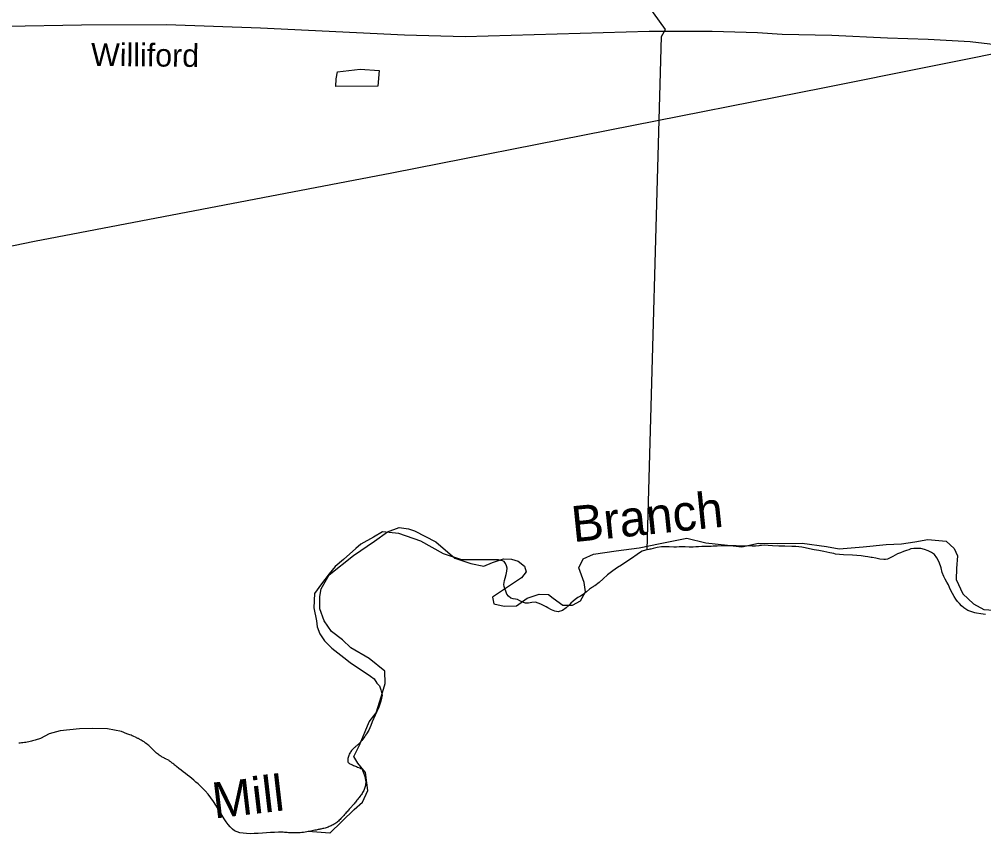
# Model space of a CAD drawing. Extents: x 2082433 to 2279600, y 546599 to 755198.
# Drawn here: x 2238084 to 2242117, y 579658 to 583063 of the extents above; entities that cross this region are included whole.
import ezdxf

# ---------------------------------------------------------------- set-up
doc = ezdxf.new("R2010")
doc.units = 0
for name, color, linetype in [('Exist Boundary Political CountyLine', 7, 'Continuous'), ('Exist Boundary Political Fire Districts', 7, 'Continuous'), ('Exist Hydrographic Creek Single Shore Label', 7, 'Continuous'), ('Exist Hydrographic Misc Water Feature', 7, 'Continuous'), ('Exist Road Secondary Type 51 Attributed', 7, 'Continuous'), ('Exist Road Secondary Type 51 Label', 7, 'Continuous'), ('Exist Utilities Electrical Transmission Line', 7, 'Continuous')]:
    doc.layers.add(name, color=color, linetype=linetype)

msp = doc.modelspace()

# ---------------------------------------------------------------- linework, layer by layer
at = {"layer": 'Exist Boundary Political CountyLine'}
for points in [[(2239382.6, 579660.4), (2239484.1, 579758.8), (2239518.5, 579789.4), (2239541.5, 579838.3), (2239532.3, 579913.2), (2239500.2, 579953), (2239483.4, 579980.5), (2239506.3, 580027.9), (2239547.6, 580125.7), (2239575.9, 580163.9), (2239598.8, 580234.2), (2239614.1, 580286.2), (2239612.5, 580338.2), (2239546.8, 580390.2), (2239470.4, 580434.5), (2239435, 580468.5), (2239389.2, 580502.9), (2239359.2, 580547.5), (2239340.4, 580598.1), (2239340.3, 580649.9), (2239346, 580681.4), (2239380.2, 580740.2), (2239481.1, 580821.2), (2239569.7, 580880.8), (2239624, 580920.6), (2239672.9, 580938.9), (2239711.1, 580932.8), (2239737.2, 580924.2), (2239826, 580878.4), (2239905.3, 580810.5), (2239972.5, 580787.6), (2240026, 580776.9), (2240062.6, 580791.6), (2240108.6, 580807.5), (2240142.2, 580805.9), (2240169.7, 580796.8), (2240197.2, 580776.9), (2240203.3, 580752.4), (2240183.5, 580728), (2240063.2, 580647.4), (2240068.8, 580619.5), (2240111.6, 580608.8), (2240162.8, 580610.3), (2240207.2, 580642.4), (2240257.9, 580659.8), (2240297.4, 580657.7), (2240315.7, 580642.4), (2240357, 580613.3), (2240396.7, 580613.3), (2240430.3, 580631.7), (2240451.7, 580669.9)], [(2240451.7, 580669.9), (2240446.4, 580708.1), (2240423.5, 580769.3), (2240441.8, 580807.5), (2240484.6, 580827.3), (2240579.4, 580841.1), (2240675.7, 580853.3), (2240764.3, 580871.7), (2240875.2, 580893.1), (2240954.7, 580874.7), (2241044.8, 580864), (2241105.5, 580857.9), (2241174.3, 580872.3), (2241252.7, 580871.7), (2241357.4, 580873.2), (2241459.9, 580859.4), (2241512.5, 580849.3), (2241612.7, 580857.9), (2241709, 580867.1), (2241772.5, 580870.1), (2241829, 580877.8), (2241882.5, 580888.5), (2241958.9, 580880.8), (2241992.6, 580850.3), (2242006.3, 580819.7), (2242003.3, 580766.2), (2242001.7, 580720.3), (2242028.8, 580660.5), (2242073.6, 580619.5), (2242116.4, 580595), (2242158.4, 580591.9)], [(2238602.8, 580043.7), (2238593.6, 580049.4), (2238590.7, 580051), (2238588.7, 580052.1), (2238586.4, 580053.2), (2238584.6, 580054.4), (2238582.3, 580055.5), (2238579.8, 580056.7), (2238577.6, 580057.9), (2238574.7, 580059.2), (2238572.3, 580060.5), (2238569.6, 580061.7), (2238563.4, 580064.5), (2238560.2, 580065.9), (2238556.7, 580067.4), (2238551.7, 580069.6), (2238546.8, 580071.4), (2238541.9, 580073.1), (2238537.6, 580074.6), (2238533.3, 580075.9), (2238511.8, 580084.6), (2238452.9, 580095.8), (2238391.8, 580098.2), (2238335.8, 580095.8), (2238255, 580088.6), (2238209.5, 580076.2), (2238173.2, 580056.3), (2238168.7, 580054.8), (2238164.2, 580053.2), (2238159.5, 580051.7), (2238150.1, 580048.9), (2238144.9, 580047.4), (2238140, 580046.1), (2238134.7, 580044.7), (2238129.3, 580043.4), (2238123.6, 580042.1), (2238117.7, 580040.9), (2238111.5, 580039.8), (2238105.3, 580038.8), (2238099, 580038), (2238093.3, 580037.4), (2238087.5, 580037.1), (2238082, 580036.9)], [(2239382.6, 579660.4), (2239292.2, 579666.7), (2239286, 579665.6), (2239279.5, 579664.6), (2239272.9, 579663.7), (2239265.9, 579662.9), (2239258.8, 579662.1), (2239251.6, 579661.6), (2239244.8, 579661.3), (2239238.5, 579661.1), (2239232.3, 579661.1), (2239226.6, 579661.3), (2239220.8, 579661.6), (2239209.8, 579662.3), (2239204.2, 579662.8), (2239199.1, 579663.2), (2239193.6, 579663.6), (2239188, 579663.9), (2239182.5, 579664.1), (2239173.7, 579664.2), (2239167.3, 579664.2), (2239151.3, 579663.7), (2239134.7, 579662.7), (2239117.5, 579661.5), (2239100.5, 579660.2), (2239083.2, 579659.1), (2239066.4, 579658.2), (2239050, 579657.9), (2239034.4, 579658.3), (2239020.1, 579659.6), (2239006.8, 579661.9), (2238994.7, 579665.5), (2238984.4, 579670.6), (2238975, 579677.6), (2238966, 579686.2), (2238957.5, 579696.3), (2238949.3, 579707.7), (2238940.9, 579720.2), (2238932.7, 579733.6), (2238923.9, 579747.7), (2238915.3, 579762.4), (2238906.1, 579777.4), (2238896, 579792.6), (2238885.2, 579807.8), (2238873.5, 579822.8), (2238860.8, 579837.4), (2238850.7, 579847.8), (2238841.3, 579857.2), (2238832.1, 579865.9), (2238823, 579874.1), (2238814, 579881.6), (2238805.2, 579888.9), (2238796.6, 579895.8), (2238787.6, 579902.6), (2238778.7, 579909.4), (2238769.7, 579916.4), (2238760.5, 579923.5), (2238751.1, 579931), (2238741.2, 579939), (2238738.3, 579941.4), (2238735.5, 579943.8), (2238732.4, 579946.2), (2238729.7, 579948.7), (2238726.7, 579951.1), (2238724, 579953.4), (2238720.9, 579955.7), (2238718.3, 579957.9), (2238715.6, 579959.9), (2238712.9, 579961.9), (2238710.3, 579963.6), (2238708, 579965.3), (2238705.5, 579966.6), (2238698.8, 579970.2), (2238696.3, 579971.4), (2238693.4, 579972.7), (2238691, 579974.1), (2238687.9, 579975.5), (2238685.2, 579977), (2238682.2, 579978.5), (2238679.3, 579980.3), (2238676, 579982.1), (2238672.7, 579984.1), (2238669.4, 579986.2), (2238665.6, 579988.9), (2238661.7, 579991.7), (2238658.2, 579994.4), (2238655.3, 579997.1), (2238652.2, 579999.9), (2238646.7, 580005.2), (2238636.8, 580016), (2238634, 580018.7), (2238631.3, 580021.4), (2238630.1, 580022.6), (2238628.4, 580024.1), (2238625.6, 580026.7), (2238622.3, 580029.3), (2238619, 580032), (2238612.4, 580036.9), (2238609.2, 580039.3), (2238606.1, 580041.6), (2238602.8, 580043.7)]]:
    msp.add_lwpolyline(points, dxfattribs=at)
at = {"layer": 'Exist Boundary Political Fire Districts'}
for points in [[(2240709.5, 580845), (2240770, 582990.8), (2240786.4, 583020.1), (2237798.6, 587170.2), (2207857.7, 585060.3)], [(2240709.5, 580845), (2240702.3, 580843.4), (2240688.8, 580838.6), (2240677.7, 580832.5), (2240667.5, 580825.4), (2240644.1, 580809), (2240620.5, 580792.9), (2240601.7, 580780.6), (2240585.7, 580770.5), (2240565.8, 580756.8), (2240544.2, 580740.6), (2240525.2, 580724.1), (2240508.6, 580708.9), (2240490.3, 580694.9), (2240487, 580692.8), (2240483.7, 580690.8), (2240481.1, 580688.9), (2240468.8, 580679.7), (2240455.5, 580669), (2240441.5, 580658.5), (2240430.4, 580651.6), (2240419.8, 580645.1), (2240408.9, 580637.7), (2240399.5, 580629.7), (2240390.7, 580621.3), (2240383.5, 580613.7), (2240371, 580602.3), (2240354.8, 580591.5), (2240337.5, 580586.2), (2240323.4, 580588.1), (2240309.5, 580593.9), (2240294.7, 580601.7), (2240286.5, 580606.2), (2240278.7, 580610.3), (2240272.8, 580613.4), (2240264.5, 580617.7), (2240253.7, 580622.5), (2240242, 580625.4), (2240227.8, 580624.6), (2240213.9, 580621.9), (2240200.2, 580621.7), (2240188.3, 580626), (2240177, 580632.1), (2240167.6, 580637), (2240159.2, 580638.7), (2240149.3, 580640.2), (2240138.9, 580643.4), (2240129, 580650.5), (2240122.7, 580660.1), (2240118.3, 580671.4), (2240114.7, 580681.5), (2240112, 580691.3), (2240110.8, 580700.2), (2240111.2, 580708), (2240112.8, 580716.6), (2240115.1, 580726.9), (2240119.6, 580742.3), (2240123.1, 580755.1), (2240124.1, 580767.7), (2240121.8, 580777.9), (2240117.5, 580787.7), (2240111, 580795.4), (2240104.8, 580799), (2240097.2, 580800.9), (2240088.2, 580802.5), (2240078.2, 580803.4), (2239934.2, 580802.4), (2239857.7, 580828.4), (2239762.8, 580881.2), (2239670.7, 580913.2), (2239603.1, 580920), (2239564.7, 580897.6), (2239511.6, 580869.2), (2239490.7, 580850), (2239440.2, 580804.8), (2239405.2, 580775.3), (2239379.3, 580744.8), (2239348.2, 580702.4), (2239318.8, 580662.4), (2239315.2, 580602.1), (2239327.5, 580548.1), (2239329.5, 580522.5), (2239341.4, 580494.1), (2239360.7, 580464.1), (2239390.8, 580434.1), (2239416.2, 580413.8), (2239441.1, 580394.9), (2239467.9, 580373.7), (2239506.1, 580346.6), (2239526.8, 580334.6), (2239552, 580316.9), (2239567.6, 580305.8), (2239579.5, 580286.9), (2239590.3, 580275.8), (2239596.3, 580259.8), (2239600.8, 580237.4), (2239596.3, 580211.7), (2239587.1, 580187.4), (2239571.5, 580153.8), (2239559, 580126.2)], [(2241781.3, 580837.3), (2241768.4, 580832.9), (2241756.7, 580828.2), (2241746.7, 580822.7), (2241736.2, 580816.4), (2241722.7, 580809.8), (2241713.7, 580806.3), (2241705.7, 580804.5), (2241698.3, 580804.2), (2241682.1, 580806), (2241665.3, 580809.5), (2241650.7, 580812.5), (2241645.6, 580813.3), (2241639.4, 580814), (2241632.2, 580814.9), (2241621.2, 580816.6), (2241611.9, 580818.1), (2241603.5, 580819.4), (2241567.7, 580822), (2241529.7, 580823.7), (2241496.7, 580827.4), (2241489.9, 580828.9), (2241482.1, 580830.7), (2241472.9, 580832.9), (2241448.3, 580838.3), (2241427, 580842.1), (2241407.5, 580845.4), (2241388.2, 580849.4), (2241370.6, 580852.9), (2241355.4, 580855.4), (2241344.1, 580856.7), (2241330.4, 580858.1), (2241314.8, 580859.4), (2241285.3, 580860.4), (2241260.1, 580860.4), (2241233, 580861.4), (2241216, 580862.9), (2241200, 580864), (2241187.7, 580863.4), (2241184.8, 580862.9), (2241180.7, 580862.3), (2241176.2, 580861.8), (2241161.7, 580860.7), (2241148.9, 580860.7), (2241136.8, 580860.9), (2241121.5, 580860.8), (2241105.7, 580860.5), (2241091.5, 580860.6), (2241081.7, 580861), (2241071.2, 580861.7), (2241058.9, 580862.2), (2241038.2, 580862.2), (2241020.6, 580861.3), (2241002.7, 580860.2), (2240993.7, 580859.8), (2240985.1, 580859.5), (2240976.7, 580859.4), (2240965.4, 580859.4), (2240953.3, 580859.4), (2240938.3, 580858.9), (2240924.2, 580858), (2240912.9, 580856.9), (2240902.3, 580856.2), (2240885.4, 580856.4), (2240868, 580857.4), (2240852.2, 580857.8), (2240843, 580857.3), (2240832.7, 580856.6), (2240821.1, 580856.2), (2240801.8, 580856.7), (2240785.2, 580857.8), (2240768.8, 580857.4), (2240751.8, 580854.7), (2240734.9, 580850.8), (2240724.1, 580848.1), (2240721, 580847.4), (2240715.7, 580846.3), (2240709.5, 580845)], [(2242123.8, 580574.9), (2242105.1, 580576.9), (2242086.8, 580580.2), (2242079.3, 580582), (2242071.7, 580584.1), (2242062.7, 580586.9), (2242050.8, 580591.5), (2242041.3, 580596.5), (2242032.9, 580602.6), (2242024.1, 580610.9), (2242015.3, 580620.1), (2242007.5, 580629.4), (2242000.5, 580639), (2241993.5, 580649.4), (2241985.8, 580662.2), (2241978.8, 580675.5), (2241973.7, 580687), (2241968.7, 580698.2), (2241962.6, 580710), (2241955.4, 580722), (2241949.7, 580733.4), (2241943.5, 580750.6), (2241938.2, 580769.7), (2241929.8, 580793.4), (2241920.8, 580811.8), (2241910.9, 580824.7), (2241898.8, 580834.2), (2241884.5, 580841.2), (2241869.1, 580846.6), (2241854.3, 580849.8), (2241845.7, 580850.7), (2241836.1, 580851), (2241824.2, 580850.6), (2241812.3, 580848.7), (2241802.8, 580845.5), (2241793.8, 580841.8), (2241781.3, 580837.3)], [(2239559, 580126.2), (2239554.2, 580110.2), (2239545, 580090.2), (2239536.4, 580076.2), (2239532.1, 580069.3), (2239528.4, 580063.7), (2239524.5, 580058.3), (2239520.8, 580052.9), (2239516.7, 580047.8), (2239512.4, 580042.9), (2239508.3, 580038.3), (2239504, 580033.9), (2239499.7, 580029.8), (2239497.4, 580027.8), (2239495, 580025.9), (2239492.7, 580024), (2239490.3, 580022), (2239488, 580020.1), (2239485.6, 580018), (2239483.3, 580015.8), (2239480.8, 580013.5), (2239478.2, 580010.9), (2239475.7, 580008.2), (2239473.5, 580005.2), (2239471, 580001.9), (2239468.5, 579998.2), (2239466.1, 579994.1), (2239463.8, 579989.9), (2239462, 579985.5), (2239460.3, 579981.2), (2239458.9, 579976.9), (2239458.1, 579972.7), (2239457.3, 579968.7), (2239457.3, 579965), (2239457.5, 579961.5), (2239458.1, 579958.4), (2239459.3, 579955.8), (2239460.9, 579953.7), (2239463.2, 579952.2), (2239466.5, 579950.6), (2239470, 579949), (2239473.7, 579947.3), (2239477.6, 579945.6), (2239481.5, 579943.8), (2239485.8, 579942), (2239490.1, 579940.2), (2239494.2, 579938.3), (2239498.7, 579936.6), (2239507.7, 579932.8), (2239512.4, 579930.9), (2239516.9, 579929), (2239518.6, 579925.7), (2239519.8, 579922.4), (2239521.2, 579919), (2239522.5, 579915.5), (2239523.9, 579912.1), (2239525.3, 579908.5), (2239526.6, 579904.9), (2239527.6, 579901.1), (2239528.8, 579897.1), (2239529.8, 579893.1), (2239530.5, 579888.8), (2239531.3, 579884.4), (2239532.1, 579879.8), (2239532.5, 579874.4), (2239532.5, 579869.2), (2239532.3, 579864.4), (2239531.7, 579859.7), (2239530.7, 579855.2), (2239529.4, 579850.8), (2239528, 579846.6), (2239526.2, 579842.5), (2239524.3, 579838.4), (2239522.1, 579834.5), (2239519.8, 579830.5), (2239517.3, 579826.5), (2239514.5, 579822.5), (2239511.6, 579818.4), (2239508.7, 579814.2), (2239505.4, 579810), (2239502.6, 579805.9), (2239499.3, 579801.8), (2239496.2, 579797.8), (2239493.3, 579793.9), (2239490.1, 579790.1), (2239487.2, 579786.5), (2239484.3, 579783.1), (2239481.5, 579779.9), (2239479, 579776.9), (2239476.5, 579774.2), (2239474.3, 579771.6), (2239471.8, 579768.9), (2239469.2, 579766.1), (2239466.7, 579763.1), (2239463.8, 579760), (2239460.9, 579756.7), (2239458.1, 579753.3), (2239454.8, 579749.8), (2239451.5, 579746.1), (2239448, 579742.3)], [(2239448, 579742.3), (2239444.5, 579738.4), (2239440.6, 579734.3), (2239437, 579730.1), (2239433.1, 579725.8), (2239429, 579721.8), (2239425.5, 579717.9), (2239421.8, 579714.4), (2239418.3, 579711), (2239414.8, 579707.9), (2239411.3, 579705.1), (2239407.8, 579702.3), (2239404.1, 579699.8), (2239400.5, 579697.4), (2239396.8, 579695.1), (2239392.7, 579693), (2239388.6, 579691), (2239384.5, 579689.2), (2239380.2, 579687.5), (2239376.1, 579685.9), (2239371.5, 579684.3), (2239367, 579682.9), (2239362.5, 579681.6), (2239358, 579680.3), (2239353.5, 579679.1), (2239349.2, 579678.1), (2239345.3, 579677.1), (2239341.2, 579676.3), (2239337.5, 579675.6), (2239334, 579675), (2239329.5, 579674.1), (2239324.8, 579673.2), (2239319.7, 579672.2), (2239314.7, 579671.1), (2239309.2, 579670), (2239303.7, 579669), (2239292.2, 579666.7), (2239286, 579665.6), (2239279.5, 579664.6), (2239272.9, 579663.7), (2239265.9, 579662.9), (2239258.8, 579662.1), (2239251.6, 579661.6), (2239244.8, 579661.3), (2239238.5, 579661.1), (2239232.3, 579661.1), (2239226.6, 579661.3), (2239220.8, 579661.6), (2239209.8, 579662.3), (2239204.2, 579662.8), (2239199.1, 579663.2), (2239193.6, 579663.6), (2239188, 579663.9), (2239182.5, 579664.1), (2239173.7, 579664.2), (2239167.3, 579664.2), (2239151.3, 579663.7), (2239134.7, 579662.7), (2239117.5, 579661.5), (2239100.5, 579660.2), (2239083.2, 579659.1), (2239066.4, 579658.2), (2239050, 579657.9), (2239034.4, 579658.3), (2239020.1, 579659.6), (2239006.8, 579661.9), (2238994.7, 579665.5), (2238984.4, 579670.6), (2238975, 579677.6), (2238966, 579686.2), (2238957.5, 579696.3), (2238949.3, 579707.7), (2238940.9, 579720.2), (2238932.7, 579733.6), (2238923.9, 579747.7), (2238915.3, 579762.4), (2238906.1, 579777.4), (2238896, 579792.6), (2238885.2, 579807.8), (2238873.5, 579822.8), (2238860.8, 579837.4), (2238850.7, 579847.8), (2238841.3, 579857.2), (2238832.1, 579865.9), (2238823, 579874.1), (2238814, 579881.6), (2238805.2, 579888.9), (2238796.6, 579895.8), (2238787.6, 579902.6), (2238778.7, 579909.4), (2238769.7, 579916.4), (2238760.5, 579923.5), (2238751.1, 579931), (2238741.2, 579939), (2238738.3, 579941.4), (2238735.5, 579943.8), (2238732.4, 579946.2), (2238729.7, 579948.7), (2238726.7, 579951.1), (2238724, 579953.4)]]:
    msp.add_lwpolyline(points, dxfattribs=at)
at = {"layer": 'Exist Hydrographic Misc Water Feature'}
msp.add_lwpolyline([(2239588.9, 582849.2), (2239583.6, 582783.1), (2239407.2, 582781.7), (2239409.1, 582813.4), (2239414.6, 582843.4), (2239509.1, 582854.3), (2239588.9, 582849.2)], dxfattribs=at)
at = {"layer": 'Exist Road Secondary Type 51 Attributed'}
msp.add_lwpolyline([(2236022.9, 583018.4), (2236147.2, 583003.3), (2236452.9, 583012.2), (2237162.2, 583015.5), (2237654.4, 583030.5), (2238030.4, 583034.6), (2238343.8, 583039.2), (2238699.4, 583040.9), (2239092.9, 583027.9), (2239694.3, 582998), (2239947.8, 582991.4), (2240717.7, 583014), (2240981.6, 583013.4), (2241170.2, 583008.5), (2241274.1, 583001.4), (2241482, 582996.6), (2241714.4, 582985.7), (2241884.8, 582979.6), (2242060, 582969.8), (2242224.5, 582950.5)], dxfattribs=at)
at = {"layer": 'Exist Utilities Electrical Transmission Line'}
msp.add_lwpolyline([(2242326.6, 582951.4), (2241450.5, 582776.3), (2239642.2, 582419.8), (2238147.3, 582133.7), (2235718.4, 581632.2), (2235608.7, 581615.4), (2235367.1, 581573.5), (2235031.7, 581516.7), (2234768.2, 581460.7), (2234482.9, 581398.3), (2234243.5, 581346.3), (2233936.3, 581262), (2233292.2, 581078.8), (2232426.6, 580811.8), (2232101.7, 580703.2), (2231477.9, 580466.3), (2230332.5, 579975.2)], dxfattribs=at)

# ---------------------------------------------------------------- texts
at = {"layer": 'Exist Hydrographic Creek Single Shore Label'}
for s, rotation, p in [('Branch', 5.866, (2240400.7, 580876.7)), ('Mill', 6.6639, (2238899.3, 579721.1))]:
    msp.add_text(s, height=150, rotation=rotation, dxfattribs=at).set_placement(p)
at = {"layer": 'Exist Road Secondary Type 51 Label'}
msp.add_text('Williford', height=95, rotation=359.3812, dxfattribs=at).set_placement((2238384, 582868.6))

doc.saveas('drawing.dxf')
